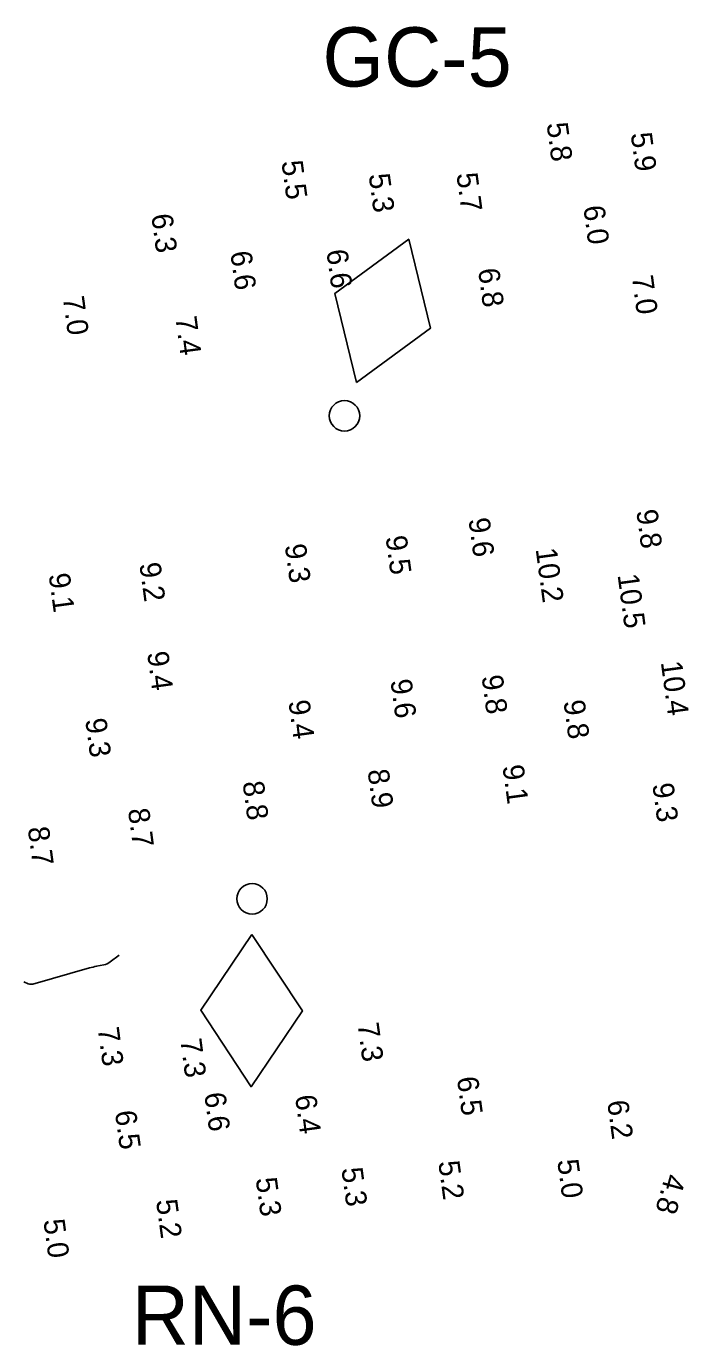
# Model space of a CAD drawing. Extents: x 1023796 to 1112670, y 656573 to 837340.
# Drawn here: x 1104971.7 to 1105050, y 697557.5 to 697713.4 of the extents above; entities that cross this region are included whole.
import ezdxf

# ---------------------------------------------------------------- set-up
doc = ezdxf.new("R2010")
doc.units = 0
for name, color, linetype in [('V-CHAN-CONT-8FT', 7, 'Continuous'), ('V-CHAN-NAID', 7, 'Continuous'), ('V-TOPO-SOUN', 7, 'Continuous')]:
    doc.layers.add(name, color=color, linetype=linetype)

msp = doc.modelspace()

# ---------------------------------------------------------------- linework, layer by layer
at = {"layer": 'V-CHAN-CONT-8FT'}
msp.add_lwpolyline([(1104982.69, 697603.65), (1104981.63, 697602.85), (1104981.45, 697602.73), (1104981.26, 697602.63), (1104981.07, 697602.55), (1104980.86, 697602.5), (1104980.02, 697602.33), (1104979.8, 697602.29), (1104979.59, 697602.24), (1104979.39, 697602.19), (1104979.18, 697602.13), (1104972.47, 697600.23), (1104972.34, 697600.2), (1104972.2, 697600.2), (1104972.07, 697600.22), (1104971.94, 697600.26), (1104971.41, 697600.48)], dxfattribs=at)
at = {"layer": 'V-CHAN-NAID'}
for points in [[(1105010.75, 697671.32), (1105019.46, 697677.72), (1105016.9, 697688.23), (1105008.19, 697681.83)], [(1104998.37, 697606.1), (1104992.33, 697597.13), (1104998.28, 697588.1), (1105004.33, 697597.07)]]:
    msp.add_lwpolyline(points, close=True, dxfattribs=at)
for centre in [(1105009.31, 697667.37), (1104998.39, 697610.3)]:
    msp.add_circle(centre, 1.8, dxfattribs=at)

# ---------------------------------------------------------------- texts
for s, p in [('GC-5', (1105006.71, 697706.27)), ('RN-6', (1104984.17, 697557.61))]:
    msp.add_text(s, height=7, dxfattribs=at).set_placement(p)
at = {"layer": 'V-TOPO-SOUN'}
for s, rotation, p in [('5.8', 277.6855, (1105033.19, 697701.89)), ('5.9', 277.6855, (1105043.13, 697700.71)), ('5.5', 277.6855, (1105001.86, 697697.4)), ('5.3', 277.6855, (1105012.16, 697695.86)), ('5.7', 277.6855, (1105022.53, 697695.95)), ('6.3', 277.6855, (1104986.47, 697691.1)), ('6.0', 277.6855, (1105037.53, 697692.08)), ('6.6', 277.6855, (1104995.81, 697686.7)), ('6.6', 277.6855, (1105007.16, 697686.89)), ('6.8', 277.6855, (1105025.09, 697684.67)), ('7.0', 277.6855, (1105043.27, 697683.82)), ('7.0', 277.6855, (1104976.02, 697681.36)), ('7.4', 277.6855, (1104989.32, 697678.99)), ('9.6', 277.6855, (1105023.96, 697655.17)), ('9.8', 277.6855, (1105043.79, 697656.16)), ('9.3', 277.6855, (1105002.25, 697652.09)), ('9.5', 277.6855, (1105014.16, 697653.07)), ('10.2 ', 277.6855, (1105031.9, 697651.62)), ('9.1', 277.6855, (1104974.34, 697648.63)), ('9.2', 277.6855, (1104985.06, 697649.89)), ('10.5 ', 277.6855, (1105041.58, 697648.57)), ('9.4', 277.6855, (1104985.98, 697639.39)), ('10.4 ', 277.6855, (1105046.69, 697638.26)), ('9.6', 277.6855, (1105014.74, 697636.11)), ('9.8', 277.6855, (1105025.51, 697636.6)), ('9.4', 277.6855, (1105002.68, 697633.65)), ('9.8', 277.6855, (1105035.19, 697633.65)), ('9.3', 277.6855, (1104978.66, 697631.49)), ('8.9', 277.6855, (1105012.03, 697625.48)), ('9.1', 277.6855, (1105027.98, 697625.99)), ('8.8', 277.6855, (1104997.26, 697624.07)), ('9.3', 277.6855, (1105045.69, 697623.84)), ('8.7', 277.6855, (1104983.71, 697620.86)), ('8.7', 277.6855, (1104971.87, 697618.69)), ('7.3', 277.6855, (1105010.85, 697595.53)), ('7.3', 277.6855, (1104980.14, 697595)), ('7.3', 277.6855, (1104989.9, 697593.65)), ('6.5', 277.6855, (1105022.59, 697589.16)), ('6.6', 277.6855, (1104992.73, 697587.29)), ('6.4', 277.6855, (1105003.46, 697587)), ('6.2', 277.6855, (1105040.35, 697586.37)), ('6.5', 277.6855, (1104982.17, 697585.16)), ('5.3', 277.6855, (1105008.94, 697578.43)), ('5.2', 277.6855, (1105020.39, 697579.22)), ('5.0', 277.6855, (1105034.45, 697579.39)), ('5.3', 277.6855, (1104998.81, 697577.25)), ('4.8', 254.5921, (1105047.27, 697577.95)), ('5.2', 277.6855, (1104987.03, 697574.66)), ('5.0', 277.6855, (1104973.72, 697572.33))]:
    msp.add_text(s, height=2.5, rotation=rotation, dxfattribs=at).set_placement(p)

doc.saveas('drawing.dxf')
